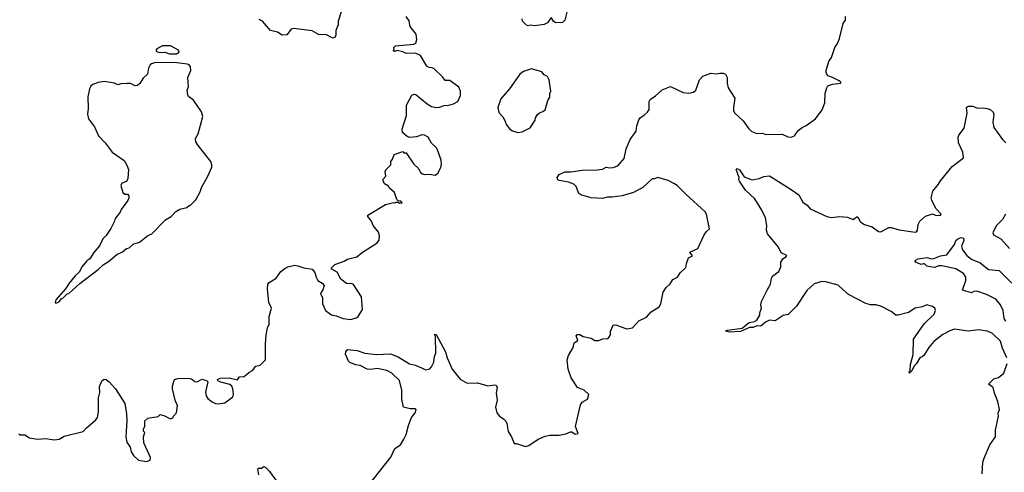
# Model space of a CAD drawing. Extents: x 2293139 to 2515392, y 824115 to 1006937.
# Tile 283 of 417: x 2378821 to 2387389, y 980097 to 984039. Entities that reach past the tile are written whole.
import ezdxf

# ---------------------------------------------------------------- set-up
doc = ezdxf.new("R2010")
doc.units = 0

msp = doc.modelspace()

# ---------------------------------------------------------------- linework, layer by layer
at = {"layer": '0CON10XD'}
for points in [[(2381623, 984117), (2381593.3, 984025), (2381592.5, 983995), (2381572.5, 983945), (2381572.5, 983905), (2381565, 983882.5), (2381545, 983877.5), (2381485, 983910), (2381427.3, 983907.3), (2381365, 983941.5), (2381205, 983961.9), (2381184.4, 983955.6), (2381145, 983907.5), (2381105, 983902.5), (2381065, 983928.8), (2381002.5, 983945), (2380935, 984026.7), (2380905, 984040)], [(2381242.5, 981895), (2381295, 981876.2), (2381366.1, 981866.1), (2381388.3, 981838.3), (2381400, 981795), (2381417, 981767), (2381452.5, 981745), (2381470, 981725), (2381458.8, 981685), (2381440, 981655), (2381455.9, 981615.9), (2381457.5, 981565), (2381481.2, 981505), (2381535, 981467.5), (2381575, 981460.8), (2381635.7, 981435.7), (2381703.6, 981426.4), (2381747.9, 981442.1), (2381766.2, 981455), (2381803.3, 981515), (2381796.2, 981625), (2381725, 981733.3), (2381715, 981738.8), (2381665, 981740), (2381615, 981780), (2381585, 981838.8), (2381537.5, 981865), (2381532.5, 981875), (2381565, 981906), (2381645, 981935.6), (2381675, 981952.9), (2381755.5, 981974.5), (2381805, 982012.9), (2381928.8, 982091.2), (2381950.7, 982119.3), (2381951.2, 982155), (2381942.5, 982187.5), (2381896.8, 982246.8), (2381882.9, 982285), (2381851.2, 982325), (2381850, 982335), (2382005, 982430), (2382075, 982447.5), (2382086.7, 982443.3), (2382095, 982450), (2382115, 982450), (2382125, 982440), (2382150, 982445), (2382138.3, 982458.3), (2382115, 982460), (2382101.7, 982471.7), (2382083.6, 982533.6), (2382040.7, 982570.7), (2382029.3, 982589.3), (2381995, 982610), (2381983.3, 982635), (2381985, 982650), (2382007.5, 982675), (2382002.5, 982715), (2382008.3, 982731.7), (2382050, 982775), (2382050, 982805), (2382066.7, 982823.3), (2382080, 982865), (2382155, 982890), (2382165, 982880), (2382185, 982880), (2382251.7, 982781.7), (2382290, 982745), (2382313.3, 982705), (2382326.1, 982696.1), (2382345, 982691.2), (2382386.1, 982693.9), (2382435.7, 982684.3), (2382459.1, 982700.9), (2382484.1, 982745.9), (2382491.2, 982775), (2382488.8, 982815), (2382455.8, 982905), (2382445, 982926.7), (2382405, 982963.3), (2382375, 983016), (2382345, 983034), (2382325, 983035.7), (2382275, 983018.8), (2382215, 983012.5), (2382191.7, 983021.7), (2382175.9, 983035.9), (2382153.3, 983055), (2382150, 983085), (2382186, 983205), (2382186.7, 983295), (2382235, 983380), (2382255, 983390), (2382267.7, 983387.7), (2382366.7, 983305), (2382403.4, 983283.4), (2382445, 983274.3), (2382475, 983276), (2382515, 983292.5), (2382555, 983293.8), (2382595, 983306.7), (2382635, 983327.5), (2382657, 983377), (2382656.2, 983415), (2382641.7, 983451.7), (2382565, 983510), (2382525, 983507.5), (2382501.7, 983541.7), (2382429.3, 983609.3), (2382409.3, 983619.3), (2382385, 983621.2), (2382365, 983633.8), (2382308, 983728), (2382265, 983746.7), (2382185, 983744), (2382155, 983757.5), (2382105, 983768.8), (2382085, 983762.5), (2382070, 983765), (2382080, 983775), (2382077.5, 983795), (2382090.6, 983809.4), (2382250, 983825), (2382267.5, 983835), (2382276, 983865), (2382271.7, 983911.7), (2382218.3, 983978.3), (2382209.5, 984029.5), (2382183.3, 984065)], [(2381855, 979978.8), (2382050.7, 980229.3), (2382085.5, 980304.5), (2382134.7, 980335.3), (2382165.4, 980384.6), (2382185.6, 980425), (2382204.3, 980505.7), (2382230, 980575), (2382262.5, 980615), (2382270, 980645), (2382265, 980650), (2382218.3, 980648.3), (2382162.5, 980665), (2382146.7, 980735), (2382147, 980813), (2382125.8, 980895.8), (2382059.1, 980959.1), (2382015, 980982.5), (2381935, 981001.9), (2381875, 980991.1), (2381845, 980994.4), (2381785, 981028), (2381745, 981032.9), (2381695, 981054), (2381681.2, 981065), (2381663.8, 981105), (2381657.5, 981125), (2381660, 981145), (2381675, 981167.5), (2381757.6, 981157.6), (2381825, 981135.5), (2381925, 981122.5), (2382047.4, 981127.4), (2382115, 981101.4), (2382212.4, 981042.4), (2382265, 981029.4), (2382323.3, 981003.3), (2382355, 980990.8), (2382391.2, 980998.8), (2382405.7, 981014.3), (2382425.8, 981055), (2382432.1, 981105), (2382443.3, 981135), (2382438.8, 981278.8), (2382433.3, 981295), (2382435, 981300), (2382445, 981297.5), (2382527.1, 981145), (2382540.8, 981095), (2382585.7, 980995), (2382655, 980907.5), (2382715, 980872.5), (2382805, 980875.8), (2382895, 980848.8), (2382955, 980858.8), (2382966.7, 980855), (2382976.2, 980835), (2382966.2, 980785), (2382976.2, 980725), (2382961.2, 980665), (2382973.8, 980615), (2382996.7, 980585), (2383035, 980560), (2383050.9, 980540.9), (2383060.6, 980520.6), (2383072.2, 980452.2), (2383101.2, 980405), (2383125, 980347.5), (2383145, 980346.7), (2383221.7, 980321.7), (2383250.8, 980329.2), (2383332.5, 980385), (2383395, 980412), (2383435, 980420), (2383515, 980420), (2383575, 980432.5), (2383615, 980450), (2383625, 980450), (2383655, 980430), (2383682.5, 980435), (2383656.7, 980495), (2383700, 980685), (2383715, 980707.5), (2383762.5, 980735), (2383773.3, 980775), (2383733.6, 980813.6), (2383675, 980836.7), (2383618.8, 980918.8), (2383594.1, 980994.1), (2383586.7, 981075), (2383596.7, 981115), (2383636.7, 981185), (2383647.5, 981225), (2383677.5, 981245), (2383664.4, 981284.4), (2383673.3, 981296.7), (2383695, 981297.9), (2383725, 981280.6), (2383795, 981263.8), (2383825, 981246.2), (2383860, 981245), (2383895, 981260), (2383936.4, 981263.6), (2383949.3, 981270.7), (2383962.5, 981295), (2383963.6, 981326.4), (2383985, 981377.5), (2383995, 981382.5), (2384018.3, 981378.3), (2384045.8, 981365.8), (2384105, 981346.2), (2384155, 981356.2), (2384208.8, 981415), (2384275, 981448.8), (2384315, 981493.3), (2384385, 981536.7), (2384401.2, 981565), (2384420, 981665), (2384446.7, 981705), (2384482.3, 981737.7), (2384504.1, 981775.9), (2384545, 981797.5), (2384567.5, 981835), (2384618.3, 981881.7), (2384623.6, 981916.4), (2384642.5, 981965), (2384677, 981983), (2384652.5, 982015), (2384723, 982047), (2384777.5, 982165), (2384797.5, 982195), (2384823, 982217), (2384796.7, 982345), (2384786.7, 982365), (2384620, 982515), (2384543.9, 982593.9), (2384515, 982613.3), (2384465, 982636.7), (2384375, 982663.3), (2384345, 982651.2), (2384325, 982654), (2384242.4, 982577.6), (2384163.3, 982535), (2384065, 982505.8), (2383976.6, 982493.4), (2383935, 982494.4), (2383892.7, 982482.7), (2383795, 982488), (2383703.9, 982513.9), (2383687.5, 982525), (2383662.5, 982585), (2383642.5, 982605), (2383597.5, 982625), (2383515, 982636.7), (2383504.7, 982644.7), (2383497.8, 982665), (2383515, 982690.9), (2383565, 982713.3), (2383615.9, 982714.1), (2383715, 982728.8), (2383845, 982730), (2383892.2, 982737.8), (2383925, 982752.9), (2383957, 982747), (2383985, 982750), (2384025, 982765.6), (2384081.4, 982828.6), (2384100, 982915), (2384133.8, 982995), (2384185, 983067.5), (2384191.4, 983115), (2384208, 983165), (2384223, 983187), (2384258.6, 983211.4), (2384285, 983233.3), (2384298.8, 983255), (2384298.8, 983325), (2384306.4, 983343.6), (2384355, 983376.7), (2384412.3, 983427.7), (2384485, 983456.2), (2384594.3, 983404.3), (2384645, 983400), (2384684.1, 983405.9), (2384703.9, 983426.1), (2384738, 983515), (2384765, 983546.2), (2384835, 983573.8), (2384885, 983565.7), (2384915, 983574.2), (2384943.9, 983573.9), (2384963.9, 983563.9), (2384976.7, 983535), (2384976.7, 983485), (2384986.1, 983446.1), (2385045.7, 983355.7), (2385032, 983275), (2385034.1, 983244.1), (2385045, 983223.3), (2385117, 983157), (2385167, 983087), (2385192.5, 983065), (2385235, 983048.6), (2385285, 983050), (2385315, 983040), (2385455, 983041.9), (2385505, 983019.4), (2385535, 983014.4), (2385565, 983025.7), (2385595, 983074), (2385629.2, 983100.8), (2385664.1, 983115.9), (2385747.5, 983175), (2385805, 983252.5), (2385826.2, 983315), (2385831.7, 983398.3), (2385843.8, 983445), (2385855, 983463.3), (2385893.6, 983476.4), (2385967.5, 983485), (2385967.5, 983495), (2385953.3, 983505), (2385895, 983536), (2385855, 983548.8), (2385838.8, 983575), (2385838.8, 983595), (2385863.3, 983675), (2385885, 983710), (2385913.3, 983795), (2385937.7, 983832.3), (2385953.9, 983876.1), (2385986.1, 984003.9), (2386007.5, 984035), (2386006.2, 984065)], [(2383582.5, 984105), (2383565.9, 984034.1), (2383545, 984014), (2383485, 984012), (2383467.5, 984025), (2383445, 984056.7), (2383415, 984012), (2383386.4, 983996.4), (2383305, 983986.2), (2383265, 983990), (2383245, 983983.8), (2383230.7, 983990.7), (2383197.5, 984025), (2383194, 984045)], [(2380125, 983740), (2380185, 983741.8), (2380208, 983755), (2380204.2, 983774.2), (2380135, 983811.4), (2380065, 983810), (2380013.9, 983786.1), (2380007.5, 983775), (2380007.5, 983765), (2380033.6, 983753.6), (2380085, 983754.4), (2380125, 983740)], [(2379135, 981570), (2379145, 981572.5), (2379166.4, 981583.6), (2379181.7, 981608.3), (2379200, 981615), (2379235, 981650), (2379250, 981655), (2379345, 981742.5), (2379505, 981862.5), (2379547.5, 981905), (2379595, 981932.5), (2379666.4, 981993.6), (2379715, 982017.5), (2379750, 982045), (2379775, 982052.5), (2379810, 982085), (2379865, 982100), (2379935, 982160), (2379970, 982175), (2380090, 982295), (2380140, 982325), (2380180.7, 982369.3), (2380215, 982387.5), (2380277, 982403), (2380295, 982420), (2380305, 982420), (2380355, 982470), (2380391.7, 982538.3), (2380403.3, 982576.7), (2380457.5, 982675), (2380492.5, 982755), (2380493.3, 982775), (2380483.8, 982805), (2380373.3, 982943.3), (2380354.4, 982975), (2380351.2, 983005), (2380373.3, 983043.3), (2380416.2, 983195), (2380402.5, 983235), (2380335, 983337.5), (2380290.5, 983370.5), (2380283.3, 983385), (2380280, 983425), (2380290, 983455), (2380283.9, 983533.9), (2380311.2, 983595), (2380308.1, 983628.1), (2380296.7, 983645), (2380281.9, 983651.9), (2380165, 983665.8), (2379995, 983664.2), (2379967.3, 983652.7), (2379955.9, 983644.1), (2379941.2, 983615), (2379932.5, 983565), (2379895, 983530), (2379867.7, 983482.3), (2379845, 983466.7), (2379825, 983463.8), (2379785, 983482), (2379755, 983483.8), (2379700.7, 983479.3), (2379675, 983470), (2379645, 983486.2), (2379555, 983498.8), (2379505, 983491.2), (2379457, 983473), (2379440.7, 983459.3), (2379427.5, 983435), (2379413.9, 983366.1), (2379416.2, 983265), (2379411.2, 983215), (2379420, 983175), (2379473.3, 983105), (2379506.4, 983026.4), (2379566.4, 982966.4), (2379625, 982886), (2379731.2, 982811.2), (2379755, 982772.5), (2379768.8, 982735), (2379762.5, 982655), (2379749.3, 982630.7), (2379710, 982615), (2379702.5, 982595), (2379720, 982535), (2379735, 982520), (2379758.3, 982518.3), (2379770, 982505), (2379770, 982485), (2379762.5, 982465), (2379703, 982387), (2379697, 982363), (2379653, 982307), (2379647, 982283), (2379615, 982220), (2379575, 982160), (2379545, 982130), (2379515, 982070), (2379465, 982010), (2379433, 981957), (2379405, 981937.5), (2379365, 981890), (2379339.3, 981840.7), (2379305, 981807.5), (2379252.5, 981745), (2379220, 981695), (2379135, 981600), (2379130, 981575), (2379135, 981570)], [(2383155, 983056.2), (2383195, 983062), (2383264.2, 983095.8), (2383307.7, 983162.3), (2383311.2, 983185), (2383327.7, 983212.3), (2383345, 983228.8), (2383375, 983238.8), (2383395, 983253.3), (2383416.1, 983333.9), (2383433.3, 983365), (2383433.8, 983395), (2383443.6, 983416.4), (2383428.6, 983515), (2383415, 983543.8), (2383385, 983558.8), (2383363.8, 983583.8), (2383275, 983609.4), (2383205, 983588), (2383173.8, 983565), (2383085, 983436.7), (2383009.3, 983350.7), (2382983.3, 983275), (2382991.7, 983231.7), (2383025, 983192.5), (2383046.2, 983155), (2383053.3, 983125), (2383086.7, 983085), (2383110.5, 983070.5), (2383155, 983056.2)], [(2387410.8, 981095), (2387375, 981177.5), (2387357.6, 981237.6), (2387286.2, 981305), (2387242.9, 981327.1), (2387165, 981337.5), (2387075, 981326.2), (2386955, 981343.8), (2386915, 981330), (2386855, 981297.3), (2386775.3, 981234.7), (2386734, 981185), (2386690, 981115), (2386675, 981102), (2386653.3, 981095), (2386626.1, 981043.9), (2386601.7, 981018.3), (2386585, 980980), (2386565, 980960), (2386562.5, 980975), (2386570, 980985), (2386574, 981035), (2386595.9, 981124.1), (2386598.8, 981255), (2386690.7, 981389.3), (2386778, 981475), (2386789.2, 981505), (2386784, 981525), (2386765, 981542), (2386715, 981556), (2386675, 981538.8), (2386615, 981526), (2386555, 981490), (2386465, 981466.2), (2386445, 981466.2), (2386405, 981498), (2386321.7, 981541.7), (2386275, 981556.2), (2386224.1, 981554.1), (2386185, 981565.8), (2386035, 981644.5), (2385985, 981687.5), (2385945, 981725.6), (2385835, 981756.9), (2385801.3, 981758.7), (2385735, 981737.1), (2385670.6, 981679.4), (2385582, 981545), (2385508.3, 981471.7), (2385465, 981463.8), (2385395, 981417.5), (2385345, 981422), (2385312, 981405), (2385269.5, 981370.5), (2385235, 981372.3), (2385205, 981359), (2385173.4, 981356.6), (2385095, 981322.9), (2384998.1, 981318.1), (2384962.5, 981325), (2384977.5, 981335), (2385108.6, 981351.4), (2385168.8, 981401.2), (2385215, 981410), (2385235, 981423.3), (2385262.5, 981465), (2385262.5, 981485), (2385276.2, 981525), (2385270, 981555), (2385276.7, 981585), (2385325.8, 981684.2), (2385355.8, 981734.2), (2385362.3, 981787.7), (2385375, 981806.7), (2385426.2, 981845), (2385443.8, 981885), (2385443.9, 981926.1), (2385462.5, 981955), (2385492.5, 981975), (2385496.7, 981985), (2385447.8, 982007.8), (2385425, 982057.5), (2385329.2, 982175), (2385320.8, 982205), (2385323.8, 982245), (2385311.7, 982311.7), (2385280.3, 982380.3), (2385219.4, 982479.4), (2385136, 982555), (2385085, 982632.5), (2385080, 982645), (2385082.5, 982665), (2385056.7, 982735), (2385065, 982743.3), (2385085, 982730), (2385125, 982668.8), (2385194.1, 982644.1), (2385255, 982656.2), (2385295.9, 982674.1), (2385345, 982678), (2385535, 982560), (2385601.9, 982511.9), (2385635, 982450), (2385673, 982423), (2385700.7, 982390.7), (2385845, 982323.8), (2385885, 982316.2), (2385955, 982323.3), (2386025, 982318.8), (2386075, 982297.5), (2386105, 982321.2), (2386115, 982321.2), (2386130.8, 982285), (2386141.2, 982275), (2386173.3, 982255), (2386240, 982235), (2386293.6, 982193.6), (2386315, 982192.5), (2386385, 982228), (2386405, 982230), (2386475, 982208.6), (2386615, 982187.8), (2386625, 982191.1), (2386633.1, 982205), (2386641, 982255), (2386654.7, 982285), (2386705, 982326.1), (2386765, 982348.4), (2386795, 982333.7), (2386835, 982337.5), (2386840, 982345), (2386795, 982390), (2386757.3, 982465), (2386752.6, 982487.4), (2386766, 982544), (2386817.5, 982605), (2386835, 982636), (2386935, 982760.8), (2387033.8, 982835), (2387027.1, 982885), (2386991.4, 982965), (2386988.8, 983015), (2386995, 983032.5), (2387041.2, 983095), (2387067.5, 983225), (2387060, 983275), (2387073.7, 983286.3), (2387115, 983286.2), (2387155, 983268.1), (2387205, 983270.4), (2387241.2, 983265), (2387266.2, 983255), (2387293.6, 983233.6), (2387298.8, 983215), (2387290.8, 983145), (2387299.7, 983099.7), (2387373.3, 982995), (2387403.3, 982965)], [(2387400.5, 982345), (2387375, 982299.2), (2387321.2, 982245), (2387290, 982185), (2387296.2, 982165), (2387360.3, 982130.3), (2387435.5, 982045.5)], [(2387403.3, 981413.2), (2387387.9, 981435), (2387378.4, 981505), (2387355, 981555.6), (2387315, 981605.5), (2387235, 981646), (2387150, 981675), (2387125, 981672), (2387105, 981661.2), (2387024.3, 981684.3), (2387053.6, 981766.4), (2387053.5, 981795), (2387035, 981828.2), (2386968.5, 981868.5), (2386845, 981895.9), (2386816.3, 981893.7), (2386785, 981880), (2386762, 981882), (2386715, 981893.5), (2386695, 981911.2), (2386685, 981913.8), (2386665, 981906.2), (2386616.4, 981926.4), (2386613.3, 981935), (2386620, 981945), (2386640, 981955), (2386715, 981968.5), (2386755, 981956.9), (2386775, 981957.8), (2386835, 981981.9), (2386887.9, 981992.1), (2386955, 982081.2), (2386967.5, 982115), (2386985, 982129.4), (2387015, 982141.4), (2387033.8, 982135), (2387038, 982115), (2387017.1, 982065), (2387024.6, 982034.6), (2387062, 981985), (2387102.6, 981952.6), (2387135, 981940), (2387175, 981923.8), (2387253, 981863), (2387343.8, 981853.8), (2387455, 981743.8)], [(2378812.7, 980432.7), (2378825, 980423.3), (2378865, 980423.8), (2378906.1, 980396.1), (2378975, 980386), (2379045, 980390.8), (2379125, 980378.6), (2379165, 980385.7), (2379208.7, 980411.3), (2379375, 980451.2), (2379398.8, 980481.2), (2379485, 980553.8), (2379497.5, 980575), (2379507, 980623), (2379506.2, 980745), (2379517.7, 980792.3), (2379516.7, 980845), (2379536.2, 980893.8), (2379555, 980906.7), (2379575, 980906.2), (2379601.2, 980885), (2379656.2, 980825), (2379736.2, 980695), (2379751.2, 980605), (2379753.8, 980545), (2379744.2, 980405), (2379755, 980360), (2379782.5, 980315), (2379790, 980275), (2379812.3, 980242.3), (2379855, 980203.3), (2379925, 980190), (2379956.4, 980203.6), (2379960, 980225), (2379902.5, 980355), (2379900, 980405), (2379910, 980445), (2379900, 980455), (2379900, 980475), (2379910, 980495), (2379910, 980545), (2379935, 980567.5), (2380027, 980583), (2380045, 980600), (2380075, 980592.5), (2380135, 980563.3), (2380155, 980570), (2380160, 980585), (2380186.7, 980615), (2380193.3, 980675), (2380174.3, 980724.3), (2380150, 980825), (2380150.3, 980849.7), (2380167.5, 980905), (2380196.9, 980913.1), (2380286.2, 980916.2), (2380315, 980910.5), (2380345, 980888.6), (2380364.2, 980885.8), (2380407.4, 980907.4), (2380447.5, 980897.5), (2380458.6, 980885), (2380439.6, 980795), (2380443.3, 980763.3), (2380459.1, 980739.1), (2380495, 980710), (2380525.8, 980695.8), (2380545, 980692.5), (2380605, 980700.8), (2380677.1, 980755), (2380681.8, 980778.2), (2380675.3, 980825.3), (2380666.7, 980846.7), (2380650.3, 980860.3), (2380571.5, 980881.5), (2380546.7, 980895), (2380542.5, 980905), (2380564.4, 980915.6), (2380645, 980918.6), (2380717, 980903), (2380735, 980927.5), (2380775, 980930), (2380815, 980967.5), (2380846.4, 980983.6), (2380875, 981020), (2380915, 981030), (2380960, 981075), (2380960, 981215), (2380967.5, 981295), (2380977.5, 981355), (2380991.7, 981388.3), (2380992.5, 981455), (2381013.3, 981525), (2380989.2, 981575), (2380976.7, 981695), (2380981.2, 981735), (2380991.2, 981748.8), (2381051.7, 981788.3), (2381093.3, 981845), (2381127.7, 981872.3), (2381155, 981886.2), (2381215, 981900), (2381242.5, 981895)], [(2387197.5, 980085), (2387203.3, 980185), (2387215, 980220), (2387263, 980337), (2387313.3, 980405), (2387313.3, 980465), (2387340, 980585), (2387336.7, 980615), (2387346.2, 980645), (2387332.5, 980715), (2387303.3, 980785), (2387292.5, 980835), (2387252.5, 980865), (2387299.3, 980910.7), (2387338.3, 980921.7), (2387385, 980960), (2387414.2, 981045)], [(2380903.6, 980073.6), (2380893.3, 980126.7), (2380897.5, 980132.5), (2380925.9, 980134.1), (2380945, 980146.2), (2380965, 980136), (2380995, 980104.4), (2381049.2, 980029.3)]]:
    msp.add_lwpolyline(points, dxfattribs=at)

doc.saveas('drawing.dxf')
